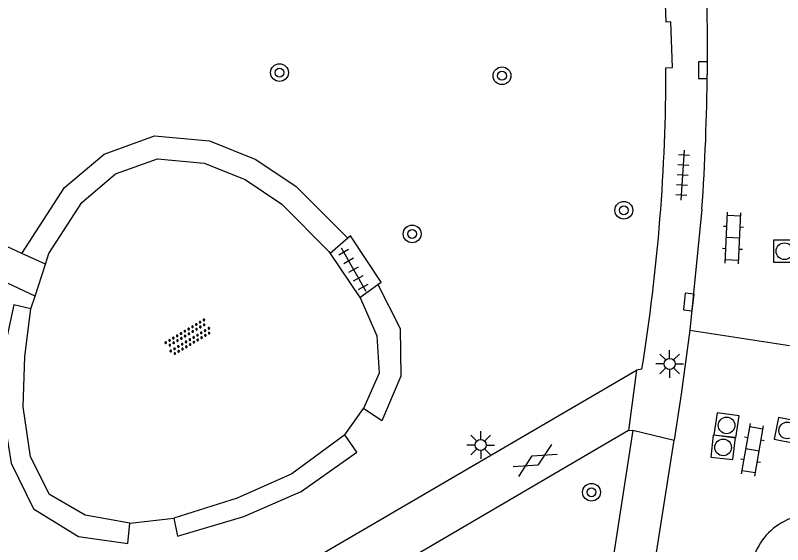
# Model space of a CAD drawing. Extents: x 132999 to 136000, y 398499 to 400501.
# Drawn here: x 133821.28 to 133855.82, y 398609.06 to 398632.89 of the extents above; entities that cross this region are included whole.
import ezdxf

# ---------------------------------------------------------------- set-up
doc = ezdxf.new("R2010")
doc.units = 0
for name, color, linetype in [('gg-afsc-hekwerk', 7, 'Continuous'), ('gg-knt-verharding', 7, 'Continuous'), ('gt-grn-groengrens', 7, 'Continuous'), ('gt-symb-boom', 7, 'Continuous'), ('gt-symb-gesloten verharding', 7, 'Continuous'), ('gt-symb-klinker verharding', 7, 'Continuous'), ('gt-symb-kolk', 7, 'Continuous'), ('gt-symb-lichtmast', 7, 'Continuous'), ('gt-symb-overige verharding', 7, 'Continuous'), ('gt-symb-rioolschacht', 7, 'Continuous'), ('gt-symb-tegel verharding', 7, 'Continuous')]:
    doc.layers.add(name, color=color, linetype=linetype)

# ---------------------------------------------------------------- blocks, each defined once
blk = doc.blocks.new('gt0-BOOM')
at = {"layer": 'gt-symb-boom'}
for radius in [0.4, 0.2]:
    blk.add_circle((0, 0), radius, dxfattribs=at)
blk = doc.blocks.new('gt0-TEG1')
at = {"layer": 'gt-symb-tegel verharding'}
for p, q in [((-1.125, 0), (1.125, 0)), ((-0.9, -0.25), (-0.9, 0.25)), ((-0.45, -0.25), (-0.45, 0.25)), ((0, -0.25), (0, 0.25)), ((0.45, -0.25), (0.45, 0.25)), ((0.9, -0.25), (0.9, 0.25))]:
    blk.add_line(p, q, dxfattribs=at)
blk = doc.blocks.new('gt0-KOLK')
at = {"layer": 'gt-symb-kolk'}
blk.add_lwpolyline([(0, 0), (0.375, 0), (0.375, 0.4), (-0.375, 0.4), (-0.375, 0), (0, 0)], dxfattribs=at)
blk = doc.blocks.new('gt0-LMAST')
at = {"layer": 'gt-symb-lichtmast'}
for p, q in [((-0.182, 0.173), (-0.447, 0.438)), ((-0.005, 0.246), (-0.005, 0.621)), ((0.172, 0.173), (0.437, 0.438)), ((-0.255, -0.004), (-0.63, -0.004)), ((-0.182, -0.181), (-0.447, -0.446)), ((-0.005, -0.254), (-0.005, -0.629)), ((0.437, -0.446), (0.172, -0.181)), ((0.245, -0.004), (0.62, -0.004))]:
    blk.add_line(p, q, dxfattribs=at)
blk.add_circle((-0.005, -0.004), 0.25, dxfattribs=at)
blk = doc.blocks.new('gt0-RS')
at = {"layer": 'gt-symb-rioolschacht'}
blk.add_lwpolyline([(-0.5, -0.5), (0.5, -0.5), (0.5, 0.5), (-0.5, 0.5)], close=True, dxfattribs=at)
blk.add_circle((0, 0), 0.375, dxfattribs=at)
blk = doc.blocks.new('gt0-KL1')
at = {"layer": 'gt-symb-klinker verharding'}
for p, q in [((-0.5, 0.3), (-0.5, 0.45)), ((0.5, 0.3), (0.5, 0.45)), ((-1.15, 0.3), (1.15, 0.3)), ((-1, -0.3), (-1, 0.3)), ((0, -0.3), (0, 0.3)), ((1, -0.3), (1, 0.3)), ((-1.15, -0.3), (1.15, -0.3)), ((-0.5, -0.45), (-0.5, -0.3)), ((0.5, -0.45), (0.5, -0.3))]:
    blk.add_line(p, q, dxfattribs=at)
blk = doc.blocks.new('gt0-GESVH1')
at = {"layer": 'gt-symb-gesloten verharding'}
for p, q in [((-0.992, -0.261), (0.008, 0.239)), ((0.008, -0.261), (-0.992, 0.239)), ((0.008, 0.239), (1.008, -0.261)), ((1.008, 0.239), (0.008, -0.261))]:
    blk.add_line(p, q, dxfattribs=at)
blk = doc.blocks.new('gt0-OVH')
at = {"layer": 'gt-symb-overige verharding'}
for points in [[(-0.972, 0.298), (-0.967, 0.308), (-0.965, 0.319), (-0.966, 0.33), (-0.971, 0.34), (-0.978, 0.348), (-0.988, 0.353), (-0.999, 0.355), (-1.01, 0.354), (-1.02, 0.349), (-1.028, 0.342), (-1.033, 0.332), (-1.035, 0.321), (-1.034, 0.31), (-1.029, 0.3), (-1.022, 0.292), (-1.012, 0.287), (-1.001, 0.285), (-0.99, 0.286), (-0.98, 0.291)], [(-0.772, 0.298), (-0.767, 0.308), (-0.765, 0.319), (-0.766, 0.33), (-0.771, 0.34), (-0.778, 0.348), (-0.788, 0.353), (-0.799, 0.355), (-0.81, 0.354), (-0.82, 0.349), (-0.828, 0.342), (-0.833, 0.332), (-0.835, 0.321), (-0.834, 0.31), (-0.829, 0.3), (-0.822, 0.292), (-0.812, 0.287), (-0.801, 0.285), (-0.79, 0.286), (-0.78, 0.291)], [(-0.572, 0.298), (-0.567, 0.308), (-0.565, 0.319), (-0.566, 0.33), (-0.571, 0.34), (-0.578, 0.348), (-0.588, 0.353), (-0.599, 0.355), (-0.61, 0.354), (-0.62, 0.349), (-0.628, 0.342), (-0.633, 0.332), (-0.635, 0.321), (-0.634, 0.31), (-0.629, 0.3), (-0.622, 0.292), (-0.612, 0.287), (-0.601, 0.285), (-0.59, 0.286), (-0.58, 0.291)], [(-0.372, 0.298), (-0.367, 0.308), (-0.365, 0.319), (-0.366, 0.33), (-0.371, 0.34), (-0.378, 0.348), (-0.388, 0.353), (-0.399, 0.355), (-0.41, 0.354), (-0.42, 0.349), (-0.428, 0.342), (-0.433, 0.332), (-0.435, 0.321), (-0.434, 0.31), (-0.429, 0.3), (-0.422, 0.292), (-0.412, 0.287), (-0.401, 0.285), (-0.39, 0.286), (-0.38, 0.291)], [(-0.172, 0.298), (-0.167, 0.308), (-0.165, 0.319), (-0.166, 0.33), (-0.171, 0.34), (-0.178, 0.348), (-0.188, 0.353), (-0.199, 0.355), (-0.21, 0.354), (-0.22, 0.349), (-0.228, 0.342), (-0.233, 0.332), (-0.235, 0.321), (-0.234, 0.31), (-0.229, 0.3), (-0.222, 0.292), (-0.212, 0.287), (-0.201, 0.285), (-0.19, 0.286), (-0.18, 0.291)], [(0.028, 0.298), (0.033, 0.308), (0.035, 0.319), (0.034, 0.33), (0.029, 0.34), (0.022, 0.348), (0.012, 0.353), (0.001, 0.355), (-0.01, 0.354), (-0.02, 0.349), (-0.028, 0.342), (-0.033, 0.332), (-0.035, 0.321), (-0.034, 0.31), (-0.029, 0.3), (-0.022, 0.292), (-0.012, 0.287), (-0.001, 0.285), (0.01, 0.286), (0.02, 0.291)], [(0.228, 0.298), (0.233, 0.308), (0.235, 0.319), (0.234, 0.33), (0.229, 0.34), (0.222, 0.348), (0.212, 0.353), (0.201, 0.355), (0.19, 0.354), (0.18, 0.349), (0.172, 0.342), (0.167, 0.332), (0.165, 0.321), (0.166, 0.31), (0.171, 0.3), (0.178, 0.292), (0.188, 0.287), (0.199, 0.285), (0.21, 0.286), (0.22, 0.291)], [(0.428, 0.298), (0.433, 0.308), (0.435, 0.319), (0.434, 0.33), (0.429, 0.34), (0.422, 0.348), (0.412, 0.353), (0.401, 0.355), (0.39, 0.354), (0.38, 0.349), (0.372, 0.342), (0.367, 0.332), (0.365, 0.321), (0.366, 0.31), (0.371, 0.3), (0.378, 0.292), (0.388, 0.287), (0.399, 0.285), (0.41, 0.286), (0.42, 0.291)], [(0.628, 0.298), (0.633, 0.308), (0.635, 0.319), (0.634, 0.33), (0.629, 0.34), (0.622, 0.348), (0.612, 0.353), (0.601, 0.355), (0.59, 0.354), (0.58, 0.349), (0.572, 0.342), (0.567, 0.332), (0.565, 0.321), (0.566, 0.31), (0.571, 0.3), (0.578, 0.292), (0.588, 0.287), (0.599, 0.285), (0.61, 0.286), (0.62, 0.291)], [(0.828, 0.298), (0.833, 0.308), (0.835, 0.319), (0.834, 0.33), (0.829, 0.34), (0.822, 0.348), (0.812, 0.353), (0.801, 0.355), (0.79, 0.354), (0.78, 0.349), (0.772, 0.342), (0.767, 0.332), (0.765, 0.321), (0.766, 0.31), (0.771, 0.3), (0.778, 0.292), (0.788, 0.287), (0.799, 0.285), (0.81, 0.286), (0.82, 0.291)], [(1.028, 0.298), (1.033, 0.308), (1.035, 0.319), (1.034, 0.33), (1.029, 0.34), (1.022, 0.348), (1.012, 0.353), (1.001, 0.355), (0.99, 0.354), (0.98, 0.349), (0.972, 0.342), (0.967, 0.332), (0.965, 0.321), (0.966, 0.31), (0.971, 0.3), (0.978, 0.292), (0.988, 0.287), (0.999, 0.285), (1.01, 0.286), (1.02, 0.291)], [(-0.872, 0.106), (-0.867, 0.116), (-0.865, 0.126), (-0.866, 0.137), (-0.871, 0.147), (-0.878, 0.156), (-0.888, 0.161), (-0.899, 0.163), (-0.91, 0.162), (-0.92, 0.157), (-0.928, 0.15), (-0.933, 0.14), (-0.935, 0.129), (-0.934, 0.118), (-0.929, 0.108), (-0.922, 0.1), (-0.912, 0.095), (-0.901, 0.092), (-0.89, 0.094), (-0.88, 0.098)], [(-0.672, 0.106), (-0.667, 0.116), (-0.665, 0.126), (-0.666, 0.137), (-0.671, 0.147), (-0.678, 0.156), (-0.688, 0.161), (-0.699, 0.163), (-0.71, 0.162), (-0.72, 0.157), (-0.728, 0.15), (-0.733, 0.14), (-0.735, 0.129), (-0.734, 0.118), (-0.729, 0.108), (-0.722, 0.1), (-0.712, 0.095), (-0.701, 0.092), (-0.69, 0.094), (-0.68, 0.098)], [(-0.472, 0.106), (-0.467, 0.116), (-0.465, 0.126), (-0.466, 0.137), (-0.471, 0.147), (-0.478, 0.156), (-0.488, 0.161), (-0.499, 0.163), (-0.51, 0.162), (-0.52, 0.157), (-0.528, 0.15), (-0.533, 0.14), (-0.535, 0.129), (-0.534, 0.118), (-0.529, 0.108), (-0.522, 0.1), (-0.512, 0.095), (-0.501, 0.092), (-0.49, 0.094), (-0.48, 0.098)], [(-0.272, 0.106), (-0.267, 0.116), (-0.265, 0.126), (-0.266, 0.137), (-0.271, 0.147), (-0.278, 0.156), (-0.288, 0.161), (-0.299, 0.163), (-0.31, 0.162), (-0.32, 0.157), (-0.328, 0.15), (-0.333, 0.14), (-0.335, 0.129), (-0.334, 0.118), (-0.329, 0.108), (-0.322, 0.1), (-0.312, 0.095), (-0.301, 0.092), (-0.29, 0.094), (-0.28, 0.098)], [(-0.072, 0.106), (-0.067, 0.116), (-0.065, 0.126), (-0.066, 0.137), (-0.071, 0.147), (-0.078, 0.156), (-0.088, 0.161), (-0.099, 0.163), (-0.11, 0.162), (-0.12, 0.157), (-0.128, 0.15), (-0.133, 0.14), (-0.135, 0.129), (-0.134, 0.118), (-0.129, 0.108), (-0.122, 0.1), (-0.112, 0.095), (-0.101, 0.092), (-0.09, 0.094), (-0.08, 0.098)], [(0.128, 0.106), (0.133, 0.116), (0.135, 0.126), (0.134, 0.137), (0.129, 0.147), (0.122, 0.156), (0.112, 0.161), (0.101, 0.163), (0.09, 0.162), (0.08, 0.157), (0.072, 0.15), (0.067, 0.14), (0.065, 0.129), (0.066, 0.118), (0.071, 0.108), (0.078, 0.1), (0.088, 0.095), (0.099, 0.092), (0.11, 0.094), (0.12, 0.098)], [(0.328, 0.106), (0.333, 0.116), (0.335, 0.126), (0.334, 0.137), (0.329, 0.147), (0.322, 0.156), (0.312, 0.161), (0.301, 0.163), (0.29, 0.162), (0.28, 0.157), (0.272, 0.15), (0.267, 0.14), (0.265, 0.129), (0.266, 0.118), (0.271, 0.108), (0.278, 0.1), (0.288, 0.095), (0.299, 0.092), (0.31, 0.094), (0.32, 0.098)], [(0.528, 0.106), (0.533, 0.116), (0.535, 0.126), (0.534, 0.137), (0.529, 0.147), (0.522, 0.156), (0.512, 0.161), (0.501, 0.163), (0.49, 0.162), (0.48, 0.157), (0.472, 0.15), (0.467, 0.14), (0.465, 0.129), (0.466, 0.118), (0.471, 0.108), (0.478, 0.1), (0.488, 0.095), (0.499, 0.092), (0.51, 0.094), (0.52, 0.098)], [(0.728, 0.106), (0.733, 0.116), (0.735, 0.126), (0.734, 0.137), (0.729, 0.147), (0.722, 0.156), (0.712, 0.161), (0.701, 0.163), (0.69, 0.162), (0.68, 0.157), (0.672, 0.15), (0.667, 0.14), (0.665, 0.129), (0.666, 0.118), (0.671, 0.108), (0.678, 0.1), (0.688, 0.095), (0.699, 0.092), (0.71, 0.094), (0.72, 0.098)], [(0.928, 0.106), (0.933, 0.116), (0.935, 0.126), (0.934, 0.137), (0.929, 0.147), (0.922, 0.156), (0.912, 0.161), (0.901, 0.163), (0.89, 0.162), (0.88, 0.157), (0.872, 0.15), (0.867, 0.14), (0.865, 0.129), (0.866, 0.118), (0.871, 0.108), (0.878, 0.1), (0.888, 0.095), (0.899, 0.092), (0.91, 0.094), (0.92, 0.098)], [(-0.972, -0.142), (-0.967, -0.132), (-0.965, -0.121), (-0.966, -0.11), (-0.971, -0.1), (-0.978, -0.092), (-0.988, -0.087), (-0.999, -0.085), (-1.01, -0.086), (-1.02, -0.091), (-1.028, -0.098), (-1.033, -0.108), (-1.035, -0.119), (-1.034, -0.13), (-1.029, -0.14), (-1.022, -0.148), (-1.012, -0.153), (-1.001, -0.155), (-0.99, -0.154), (-0.98, -0.149)], [(-0.872, -0.334), (-0.867, -0.324), (-0.865, -0.314), (-0.866, -0.303), (-0.871, -0.293), (-0.878, -0.284), (-0.888, -0.279), (-0.899, -0.277), (-0.91, -0.278), (-0.92, -0.283), (-0.928, -0.29), (-0.933, -0.3), (-0.935, -0.311), (-0.934, -0.322), (-0.929, -0.332), (-0.922, -0.34), (-0.912, -0.345), (-0.901, -0.348), (-0.89, -0.346), (-0.88, -0.342)], [(-0.772, -0.142), (-0.767, -0.132), (-0.765, -0.121), (-0.766, -0.11), (-0.771, -0.1), (-0.778, -0.092), (-0.788, -0.087), (-0.799, -0.085), (-0.81, -0.086), (-0.82, -0.091), (-0.828, -0.098), (-0.833, -0.108), (-0.835, -0.119), (-0.834, -0.13), (-0.829, -0.14), (-0.822, -0.148), (-0.812, -0.153), (-0.801, -0.155), (-0.79, -0.154), (-0.78, -0.149)], [(-0.672, -0.334), (-0.667, -0.324), (-0.665, -0.314), (-0.666, -0.303), (-0.671, -0.293), (-0.678, -0.284), (-0.688, -0.279), (-0.699, -0.277), (-0.71, -0.278), (-0.72, -0.283), (-0.728, -0.29), (-0.733, -0.3), (-0.735, -0.311), (-0.734, -0.322), (-0.729, -0.332), (-0.722, -0.34), (-0.712, -0.345), (-0.701, -0.348), (-0.69, -0.346), (-0.68, -0.342)], [(-0.572, -0.142), (-0.567, -0.132), (-0.565, -0.121), (-0.566, -0.11), (-0.571, -0.1), (-0.578, -0.092), (-0.588, -0.087), (-0.599, -0.085), (-0.61, -0.086), (-0.62, -0.091), (-0.628, -0.098), (-0.633, -0.108), (-0.635, -0.119), (-0.634, -0.13), (-0.629, -0.14), (-0.622, -0.148), (-0.612, -0.153), (-0.601, -0.155), (-0.59, -0.154), (-0.58, -0.149)], [(-0.472, -0.334), (-0.467, -0.324), (-0.465, -0.314), (-0.466, -0.303), (-0.471, -0.293), (-0.478, -0.284), (-0.488, -0.279), (-0.499, -0.277), (-0.51, -0.278), (-0.52, -0.283), (-0.528, -0.29), (-0.533, -0.3), (-0.535, -0.311), (-0.534, -0.322), (-0.529, -0.332), (-0.522, -0.34), (-0.512, -0.345), (-0.501, -0.348), (-0.49, -0.346), (-0.48, -0.342)], [(-0.372, -0.142), (-0.367, -0.132), (-0.365, -0.121), (-0.366, -0.11), (-0.371, -0.1), (-0.378, -0.092), (-0.388, -0.087), (-0.399, -0.085), (-0.41, -0.086), (-0.42, -0.091), (-0.428, -0.098), (-0.433, -0.108), (-0.435, -0.119), (-0.434, -0.13), (-0.429, -0.14), (-0.422, -0.148), (-0.412, -0.153), (-0.401, -0.155), (-0.39, -0.154), (-0.38, -0.149)], [(-0.272, -0.334), (-0.267, -0.324), (-0.265, -0.314), (-0.266, -0.303), (-0.271, -0.293), (-0.278, -0.284), (-0.288, -0.279), (-0.299, -0.277), (-0.31, -0.278), (-0.32, -0.283), (-0.328, -0.29), (-0.333, -0.3), (-0.335, -0.311), (-0.334, -0.322), (-0.329, -0.332), (-0.322, -0.34), (-0.312, -0.345), (-0.301, -0.348), (-0.29, -0.346), (-0.28, -0.342)], [(-0.172, -0.142), (-0.167, -0.132), (-0.165, -0.121), (-0.166, -0.11), (-0.171, -0.1), (-0.178, -0.092), (-0.188, -0.087), (-0.199, -0.085), (-0.21, -0.086), (-0.22, -0.091), (-0.228, -0.098), (-0.233, -0.108), (-0.235, -0.119), (-0.234, -0.13), (-0.229, -0.14), (-0.222, -0.148), (-0.212, -0.153), (-0.201, -0.155), (-0.19, -0.154), (-0.18, -0.149)], [(-0.072, -0.334), (-0.067, -0.324), (-0.065, -0.314), (-0.066, -0.303), (-0.071, -0.293), (-0.078, -0.284), (-0.088, -0.279), (-0.099, -0.277), (-0.11, -0.278), (-0.12, -0.283), (-0.128, -0.29), (-0.133, -0.3), (-0.135, -0.311), (-0.134, -0.322), (-0.129, -0.332), (-0.122, -0.34), (-0.112, -0.345), (-0.101, -0.348), (-0.09, -0.346), (-0.08, -0.342)], [(0.028, -0.142), (0.033, -0.132), (0.035, -0.121), (0.034, -0.11), (0.029, -0.1), (0.022, -0.092), (0.012, -0.087), (0.001, -0.085), (-0.01, -0.086), (-0.02, -0.091), (-0.028, -0.098), (-0.033, -0.108), (-0.035, -0.119), (-0.034, -0.13), (-0.029, -0.14), (-0.022, -0.148), (-0.012, -0.153), (-0.001, -0.155), (0.01, -0.154), (0.02, -0.149)], [(0.128, -0.334), (0.133, -0.324), (0.135, -0.314), (0.134, -0.303), (0.129, -0.293), (0.122, -0.284), (0.112, -0.279), (0.101, -0.277), (0.09, -0.278), (0.08, -0.283), (0.072, -0.29), (0.067, -0.3), (0.065, -0.311), (0.066, -0.322), (0.071, -0.332), (0.078, -0.34), (0.088, -0.345), (0.099, -0.348), (0.11, -0.346), (0.12, -0.342)], [(0.228, -0.142), (0.233, -0.132), (0.235, -0.121), (0.234, -0.11), (0.229, -0.1), (0.222, -0.092), (0.212, -0.087), (0.201, -0.085), (0.19, -0.086), (0.18, -0.091), (0.172, -0.098), (0.167, -0.108), (0.165, -0.119), (0.166, -0.13), (0.171, -0.14), (0.178, -0.148), (0.188, -0.153), (0.199, -0.155), (0.21, -0.154), (0.22, -0.149)], [(0.328, -0.334), (0.333, -0.324), (0.335, -0.314), (0.334, -0.303), (0.329, -0.293), (0.322, -0.284), (0.312, -0.279), (0.301, -0.277), (0.29, -0.278), (0.28, -0.283), (0.272, -0.29), (0.267, -0.3), (0.265, -0.311), (0.266, -0.322), (0.271, -0.332), (0.278, -0.34), (0.288, -0.345), (0.299, -0.348), (0.31, -0.346), (0.32, -0.342)], [(0.428, -0.142), (0.433, -0.132), (0.435, -0.121), (0.434, -0.11), (0.429, -0.1), (0.422, -0.092), (0.412, -0.087), (0.401, -0.085), (0.39, -0.086), (0.38, -0.091), (0.372, -0.098), (0.367, -0.108), (0.365, -0.119), (0.366, -0.13), (0.371, -0.14), (0.378, -0.148), (0.388, -0.153), (0.399, -0.155), (0.41, -0.154), (0.42, -0.149)], [(0.528, -0.334), (0.533, -0.324), (0.535, -0.314), (0.534, -0.303), (0.529, -0.293), (0.522, -0.284), (0.512, -0.279), (0.501, -0.277), (0.49, -0.278), (0.48, -0.283), (0.472, -0.29), (0.467, -0.3), (0.465, -0.311), (0.466, -0.322), (0.471, -0.332), (0.478, -0.34), (0.488, -0.345), (0.499, -0.348), (0.51, -0.346), (0.52, -0.342)], [(0.628, -0.142), (0.633, -0.132), (0.635, -0.121), (0.634, -0.11), (0.629, -0.1), (0.622, -0.092), (0.612, -0.087), (0.601, -0.085), (0.59, -0.086), (0.58, -0.091), (0.572, -0.098), (0.567, -0.108), (0.565, -0.119), (0.566, -0.13), (0.571, -0.14), (0.578, -0.148), (0.588, -0.153), (0.599, -0.155), (0.61, -0.154), (0.62, -0.149)], [(0.728, -0.334), (0.733, -0.324), (0.735, -0.314), (0.734, -0.303), (0.729, -0.293), (0.722, -0.284), (0.712, -0.279), (0.701, -0.277), (0.69, -0.278), (0.68, -0.283), (0.672, -0.29), (0.667, -0.3), (0.665, -0.311), (0.666, -0.322), (0.671, -0.332), (0.678, -0.34), (0.688, -0.345), (0.699, -0.348), (0.71, -0.346), (0.72, -0.342)], [(0.828, -0.142), (0.833, -0.132), (0.835, -0.121), (0.834, -0.11), (0.829, -0.1), (0.822, -0.092), (0.812, -0.087), (0.801, -0.085), (0.79, -0.086), (0.78, -0.091), (0.772, -0.098), (0.767, -0.108), (0.765, -0.119), (0.766, -0.13), (0.771, -0.14), (0.778, -0.148), (0.788, -0.153), (0.799, -0.155), (0.81, -0.154), (0.82, -0.149)], [(0.928, -0.334), (0.933, -0.324), (0.935, -0.314), (0.934, -0.303), (0.929, -0.293), (0.922, -0.284), (0.912, -0.279), (0.901, -0.277), (0.89, -0.278), (0.88, -0.283), (0.872, -0.29), (0.867, -0.3), (0.865, -0.311), (0.866, -0.322), (0.871, -0.332), (0.878, -0.34), (0.888, -0.345), (0.899, -0.348), (0.91, -0.346), (0.92, -0.342)], [(1.028, -0.142), (1.033, -0.132), (1.035, -0.121), (1.034, -0.11), (1.029, -0.1), (1.022, -0.092), (1.012, -0.087), (1.001, -0.085), (0.99, -0.086), (0.98, -0.091), (0.972, -0.098), (0.967, -0.108), (0.965, -0.119), (0.966, -0.13), (0.971, -0.14), (0.978, -0.148), (0.988, -0.153), (0.999, -0.155), (1.01, -0.154), (1.02, -0.149)]]:
    blk.add_lwpolyline(points, close=True, dxfattribs=at)

msp = doc.modelspace()

# ---------------------------------------------------------------- linework, layer by layer
at = {"layer": 'gg-afsc-hekwerk'}
for points in [[(133822.785, 398622.167), (133824.27, 398624.457), (133825.794, 398625.745), (133827.673, 398626.42), (133829.776, 398626.229), (133831.621, 398625.492), (133833.274, 398624.383), (133835.389, 398622.26)], [(133836.837, 398620.106), (133837.555, 398618.464), (133837.658, 398616.774), (133836.948, 398615.181)], [(133826.437, 398610.03), (133824.418, 398610.38), (133822.813, 398611.32), (133821.961, 398613.015), (133821.638, 398615.27), (133821.708, 398617.533), (133821.984, 398619.672)], [(133836.118, 398614.007), (133833.73, 398612.254), (133831.273, 398611.15), (133828.411, 398610.255)]]:
    msp.add_lwpolyline(points, dxfattribs=at)
at = {"layer": 'gg-knt-verharding'}
for p, q in [((133852.188, 398624.153), (133851.647, 398618.713)), ((133821.572, 398622.172), (133818.921, 398623.372)), ((133836.241, 398622.851), (133835.456, 398622.16)), ((133822.632, 398621.692), (133821.572, 398622.172)), ((133822.632, 398621.692), (133822.785, 398622.167)), ((133835.389, 398622.26), (133835.456, 398622.16)), ((133835.456, 398622.16), (133836.783, 398620.186)), ((133822.17, 398620.251), (133822.632, 398621.692)), ((133836.783, 398620.186), (133837.597, 398620.765)), ((133821.984, 398619.672), (133822.17, 398620.251)), ((133836.783, 398620.186), (133836.837, 398620.106)), ((133851.647, 398618.713), (133856.13, 398618.023)), ((133849.486, 398616.956), (133849.246, 398616.919)), ((133819.764, 398599.717), (133849.246, 398616.919)), ((133849.246, 398616.919), (133848.885, 398614.194)), ((133836.118, 398614.007), (133836.948, 398615.181)), ((133848.885, 398614.194), (133820.337, 398597.509)), ((133848.885, 398614.194), (133849.085, 398614.206)), ((133849.085, 398614.206), (133850.943, 398613.755)), ((133850.138, 398608.711), (133850.943, 398613.755)), ((133826.437, 398610.03), (133828.411, 398610.255))]:
    msp.add_line(p, q, dxfattribs=at)
for points in [[(133850.563, 398630.528), (133850.862, 398630.539), (133850.784, 398632.586), (133850.574, 398632.579), (133850.402, 398637.392), (133850.19, 398637.408)], [(133837.597, 398620.765), (133837.754, 398620.877), (133836.363, 398622.958), (133836.241, 398622.851)], [(133822.17, 398620.251), (133819.663, 398621.41), (133818.537, 398618.988), (133819.346, 398618.6), (133817.141, 398613.683), (133816.317, 398614.026), (133814.072, 398609.134), (133819.764, 398599.717)], [(133851.647, 398618.713), (133851.259, 398615.835), (133850.943, 398613.755)], [(133849.085, 398614.206), (133843.315, 398576.874), (133845.186, 398576.594)]]:
    msp.add_lwpolyline(points, dxfattribs=at)
for centre, radius, start, end in [((133747.057, 398631.406), 105.381, 356.05357, 2.84489), ((133766.591, 398630.363), 83.973, 350.81298, 0.11268), ((133857.244, 398607.546), 2.896, 77.5515, 169.7905)]:
    msp.add_arc(centre, radius, start, end, dxfattribs=at)
at = {"layer": 'gt-grn-groengrens'}
for points in [[(133821.572, 398622.172), (133823.496, 398625.139), (133825.276, 398626.643), (133827.541, 398627.456), (133830.016, 398627.231), (133832.1, 398626.399), (133833.926, 398625.174), (133836.241, 398622.851)], [(133837.597, 398620.765), (133838.604, 398618.783), (133838.634, 398616.637), (133837.781, 398614.633), (133836.948, 398615.181)], [(133821.984, 398619.672), (133821.211, 398619.849), (133820.732, 398617.618), (133820.684, 398615.248), (133821.093, 398612.733), (133822.105, 398610.672), (133824.12, 398609.419), (133826.343, 398609.112), (133826.437, 398610.03)], [(133828.411, 398610.255), (133828.575, 398609.441), (133831.568, 398610.319), (133834.142, 398611.453), (133836.65, 398613.228), (133836.118, 398614.007)]]:
    msp.add_lwpolyline(points, dxfattribs=at)

# ---------------------------------------------------------------- block references
at = {"layer": 'gt-symb-boom'}
for p in [(133833.173, 398630.307), (133843.187, 398630.166), (133848.672, 398624.11), (133839.144, 398623.046), (133847.217, 398611.418)]:
    msp.add_blockref('gt0-BOOM', p, dxfattribs=at)
at = {"layer": 'gt-symb-gesloten verharding', "rotation": 30.413230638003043}
msp.add_blockref('gt0-GESVH1', (133844.663, 398612.852), dxfattribs=at)
at = {"layer": 'gt-symb-klinker verharding'}
for p, rotation in [((133853.586, 398622.864), 87.24916520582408), ((133854.467, 398613.322), 80.03848340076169)]:
    msp.add_blockref('gt0-KL1', p, dxfattribs=dict(at, rotation=rotation))
at = {"layer": 'gt-symb-kolk'}
for p, rotation in [((133852.434, 398630.414), 89.45933756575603), ((133851.793, 398619.963), 83.64376650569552)]:
    msp.add_blockref('gt0-KOLK', p, dxfattribs=dict(at, rotation=rotation))
at = {"layer": 'gt-symb-lichtmast'}
for p in [(133850.74, 398617.199), (133842.234, 398613.546)]:
    msp.add_blockref('gt0-LMAST', p, dxfattribs=at)
at = {"layer": 'gt-symb-overige verharding', "rotation": 30.79671391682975}
msp.add_blockref('gt0-OVH', (133829.074, 398618.389), dxfattribs=at)
at = {"layer": 'gt-symb-rioolschacht'}
msp.add_blockref('gt0-RS', (133855.903, 398622.269), dxfattribs=at)
for p, rotation in [((133853.298, 398614.429), -98.2350939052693), ((133856.031, 398614.199), -11.142170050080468), ((133853.142, 398613.439), -96.31523946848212)]:
    msp.add_blockref('gt0-RS', p, dxfattribs=dict(at, rotation=rotation))
at = {"layer": 'gt-symb-tegel verharding'}
for p, rotation in [((133851.325, 398625.691), 86.10210376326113), ((133836.504, 398621.448), -60.46121774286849)]:
    msp.add_blockref('gt0-TEG1', p, dxfattribs=dict(at, rotation=rotation))

doc.saveas('drawing.dxf')
